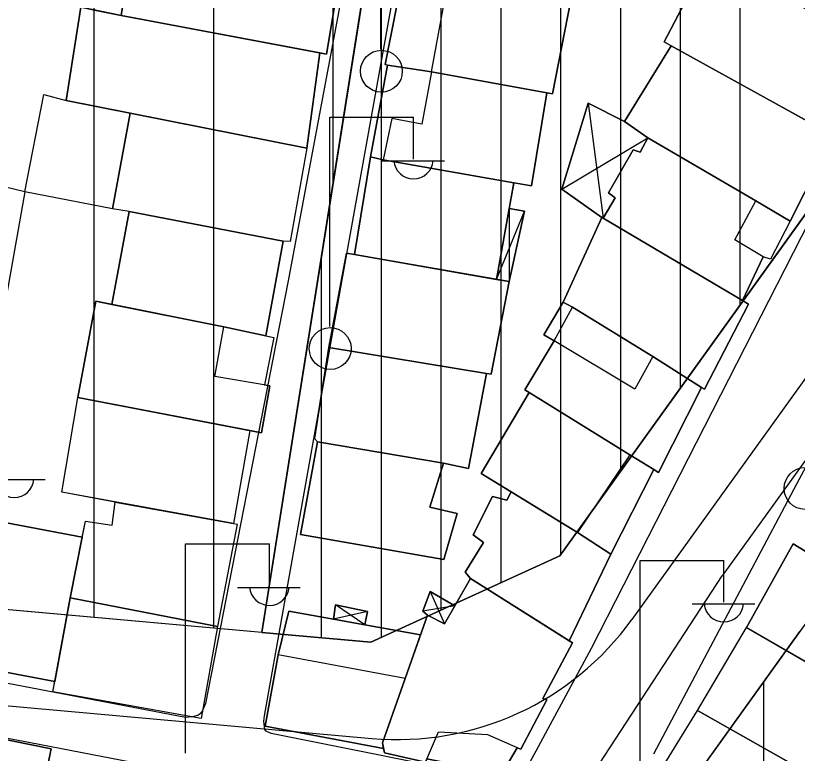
# Model space of a CAD drawing. Extents: x 417997 to 421451, y 4451742 to 4455216.
# Drawn here: x 421128.2 to 421193.5, y 4452258.2 to 4452319.8 of the extents above; entities that cross this region are included whole.
import ezdxf

# ---------------------------------------------------------------- set-up
doc = ezdxf.new("R2010")
doc.units = 0
for name, color, linetype in [('ADA', 7, 'Continuous'), ('ADAKENARI', 7, 'Continuous'), ('B_Mesken', 7, 'Continuous'), ('B_Sundurma', 7, 'Continuous'), ('B_Teras', 7, 'Continuous'), ('KALDIRIM', 7, 'Continuous'), ('PL_KON_MEV_350', 7, 'Continuous'), ('PL_KON_MEV_450', 7, 'Continuous'), ('S_Elektrik_Diregi', 7, 'Continuous'), ('Sinir_Duvar_tek_tarafa_ait', 7, 'Continuous'), ('TR_ORTAYOGUNKONUT', 7, 'Continuous'), ('TR_YUKSEKYOGUNKONUT', 7, 'Continuous'), ('Yol_Sose', 7, 'Continuous')]:
    doc.layers.add(name, color=color, linetype=linetype)

msp = doc.modelspace()

# ---------------------------------------------------------------- linework, layer by layer
at = {"layer": 'ADA'}
msp.add_line((421148.77, 4452268.264), (421167.725, 4452387.622), dxfattribs=at)
msp.add_line((421148.77, 4452268.264), (421167.725, 4452387.622), dxfattribs=at)
at = {"layer": 'ADAKENARI'}
for p, q in [((421236.219, 4452361.704), (421173.689, 4452274.678)), ((421236.219, 4452361.704), (421173.689, 4452274.678)), ((421148.77, 4452268.264), (421066.099, 4452275.659)), ((421148.77, 4452268.264), (421066.099, 4452275.659)), ((421173.689, 4452274.678), (421157.894, 4452267.448)), ((421173.689, 4452274.678), (421157.894, 4452267.448)), ((421157.894, 4452267.448), (421148.77, 4452268.264)), ((421157.894, 4452267.448), (421148.77, 4452268.264)), ((421166.248, 4452230.045), (421193.76, 4452268.337)), ((421166.248, 4452230.045), (421193.76, 4452268.337))]:
    msp.add_line(p, q, dxfattribs=at)
at = {"layer": 'B_Mesken'}
for points in [[(421141.955, 4452327.129), (421151.19, 4452325.5), (421155.516, 4452324.603), (421154.168, 4452316.608), (421137.004, 4452319.848), (421137.715, 4452324.16), (421139.156, 4452323.872), (421139.866, 4452327.545)], [(421140.78, 4452327.363), (421141.955, 4452327.129), (421147.79, 4452326.1), (421151.19, 4452325.5), (421155.091, 4452324.692), (421155.516, 4452324.603), (421154.168, 4452316.608), (421153.628, 4452316.71), (421137.004, 4452319.849), (421137.715, 4452324.16), (421139.156, 4452323.872), (421139.866, 4452327.545)], [(421186.189, 4452324.875), (421182.413, 4452317.628), (421196.944, 4452309.588), (421200.71, 4452316.825)], [(421188.602, 4452323.538), (421200.085, 4452317.171), (421200.71, 4452316.825), (421196.944, 4452309.588), (421196.557, 4452309.802), (421182.994, 4452317.307), (421182.413, 4452317.628), (421186.189, 4452324.875)], [(421160.65, 4452323.653), (421159.07, 4452315.733), (421162.97, 4452315.123), (421173.06, 4452313.293), (421174.6, 4452321.123), (421164.37, 4452322.893)], [(421172.59, 4452313.379), (421162.97, 4452315.123), (421159.27, 4452315.702), (421159.07, 4452315.733), (421160.65, 4452323.653), (421164.37, 4452322.893), (421174.6, 4452321.124), (421173.06, 4452313.293)], [(421153.628, 4452316.71), (421137.004, 4452319.848), (421133.648, 4452320.531), (421132.406, 4452312.748), (421152.537, 4452308.749)], [(421135.064, 4452320.243), (421137.004, 4452319.849), (421153.628, 4452316.71), (421152.537, 4452308.749), (421137.761, 4452311.684), (421132.406, 4452312.748), (421133.648, 4452320.531)], [(421182.994, 4452317.307), (421179.089, 4452310.98), (421181.027, 4452309.618), (421190.057, 4452304.345), (421192.927, 4452302.648), (421196.557, 4452309.802)], [(421182.994, 4452317.307), (421196.557, 4452309.802), (421192.927, 4452302.648), (421190.057, 4452304.345), (421181.028, 4452309.618), (421179.089, 4452310.98)], [(421159.27, 4452315.703), (421157.86, 4452308.023), (421158.92, 4452307.773), (421171.32, 4452305.593), (421172.59, 4452313.383), (421162.97, 4452315.123)], [(421172.59, 4452313.379), (421171.32, 4452305.593), (421169.833, 4452305.855), (421158.92, 4452307.773), (421157.86, 4452308.023), (421159.27, 4452315.702), (421162.97, 4452315.123)], [(421136.289, 4452303.685), (421128.963, 4452305.11), (421130.544, 4452313.241), (421132.406, 4452312.748), (421137.761, 4452311.684)], [(421136.289, 4452303.685), (421128.963, 4452305.11), (421130.544, 4452313.241), (421132.406, 4452312.748), (421137.761, 4452311.684)], [(421152.537, 4452308.749), (421151.132, 4452300.946), (421150.555, 4452300.975), (421137.698, 4452303.454), (421136.289, 4452303.685), (421137.761, 4452311.684)], [(421152.537, 4452308.749), (421151.132, 4452300.946), (421150.555, 4452300.975), (421137.698, 4452303.454), (421136.289, 4452303.685), (421137.761, 4452311.684)], [(421192.927, 4452302.648), (421191.291, 4452299.472), (421190.68, 4452299.667), (421188.944, 4452296.005), (421177.304, 4452302.899), (421178.307, 4452304.601), (421177.74, 4452305.019), (421179.803, 4452308.625), (421180.393, 4452308.408), (421181.027, 4452309.618), (421190.057, 4452304.345)], [(421192.927, 4452302.648), (421191.291, 4452299.472), (421190.68, 4452299.667), (421188.944, 4452296.005), (421177.304, 4452302.899), (421178.307, 4452304.601), (421177.74, 4452305.019), (421179.803, 4452308.625), (421180.393, 4452308.408), (421181.028, 4452309.618), (421190.057, 4452304.345)], [(421168.404, 4452297.774), (421169.833, 4452305.855), (421158.92, 4452307.773), (421157.86, 4452308.023), (421156.533, 4452299.862)], [(421169.833, 4452305.855), (421169.452, 4452303.7), (421168.404, 4452297.774), (421156.533, 4452299.862), (421157.86, 4452308.023), (421158.92, 4452307.773)], [(421149.111, 4452293.072), (421150.555, 4452300.975), (421137.698, 4452303.454), (421136.247, 4452295.69), (421145.585, 4452293.813)], [(421150.555, 4452300.975), (421149.111, 4452293.072), (421145.585, 4452293.813), (421136.247, 4452295.69), (421137.698, 4452303.454)], [(421173.97, 4452295.873), (421174.73, 4452295.453), (421181.45, 4452291.333), (421185.528, 4452288.746), (421185.77, 4452288.595), (421189.45, 4452295.706), (421177.194, 4452302.964)], [(421177.304, 4452302.899), (421188.944, 4452296.005), (421189.45, 4452295.706), (421185.77, 4452288.595), (421185.528, 4452288.746), (421181.45, 4452291.333), (421174.73, 4452295.453), (421173.97, 4452295.873), (421177.194, 4452302.964)], [(421169.447, 4452297.59), (421155.844, 4452299.984), (421154.382, 4452292.082), (421167.956, 4452289.858)], [(421156.533, 4452299.862), (421168.404, 4452297.774), (421169.447, 4452297.59), (421167.956, 4452289.858), (421167.558, 4452289.923), (421154.383, 4452292.082), (421155.844, 4452299.984)], [(421149.002, 4452288.96), (421149.429, 4452288.887), (421148.737, 4452284.951), (421133.391, 4452287.919), (421134.905, 4452295.96), (421145.585, 4452293.813), (421149.773, 4452292.933)], [(421136.247, 4452295.69), (421145.585, 4452293.813), (421149.111, 4452293.072), (421149.774, 4452292.933), (421149.002, 4452288.96), (421149.43, 4452288.887), (421148.737, 4452284.951), (421147.773, 4452285.137), (421133.391, 4452287.919), (421134.905, 4452295.96)], [(421173.97, 4452295.873), (421172.36, 4452293.143), (421173.22, 4452292.653), (421170.76, 4452288.543), (421181.53, 4452281.883), (421181.942, 4452281.628), (421185.528, 4452288.746), (421181.45, 4452291.333), (421174.73, 4452295.453)], [(421185.528, 4452288.746), (421181.942, 4452281.628), (421181.53, 4452281.883), (421179.541, 4452283.113), (421170.76, 4452288.543), (421173.22, 4452292.653), (421172.36, 4452293.143), (421173.97, 4452295.873), (421174.73, 4452295.453), (421181.45, 4452291.333)], [(421154.382, 4452292.082), (421153.168, 4452284.474), (421153.441, 4452284.207), (421163.967, 4452282.404), (421166.05, 4452281.96), (421167.558, 4452289.923)], [(421154.383, 4452292.082), (421167.558, 4452289.923), (421166.05, 4452281.961), (421163.967, 4452282.404), (421153.441, 4452284.207), (421153.168, 4452284.474)], [(421147.773, 4452285.137), (421146.415, 4452277.365), (421132.046, 4452279.98), (421133.391, 4452287.919)], [(421147.773, 4452285.137), (421146.415, 4452277.366), (421136.522, 4452279.166), (421132.046, 4452279.98), (421133.391, 4452287.919)], [(421175.16, 4452276.623), (421177.94, 4452274.813), (421181.53, 4452281.883), (421179.54, 4452283.113), (421171.11, 4452288.323), (421167.1, 4452281.553)], [(421179.541, 4452283.113), (421181.53, 4452281.883), (421177.94, 4452274.813), (421175.16, 4452276.623), (421169.615, 4452280.015), (421167.1, 4452281.553), (421171.11, 4452288.323)], [(421163.967, 4452282.404), (421153.441, 4452284.207), (421152.013, 4452276.453), (421163.998, 4452274.35), (421165.093, 4452278.197), (421162.81, 4452278.727)], [(421163.967, 4452282.404), (421162.81, 4452278.727), (421165.093, 4452278.197), (421163.998, 4452274.35), (421152.013, 4452276.453), (421153.441, 4452284.207)], [(421174.468, 4452267.567), (421177.94, 4452274.813), (421175.16, 4452276.623), (421169.615, 4452280.015), (421169.259, 4452279.329), (421168.054, 4452279.637), (421166.446, 4452276.431), (421167.308, 4452275.776), (421165.781, 4452273.3), (421166.215, 4452272.774)], [(421175.16, 4452276.623), (421177.94, 4452274.813), (421174.468, 4452267.567), (421166.215, 4452272.774), (421165.781, 4452273.3), (421167.308, 4452275.776), (421166.446, 4452276.431), (421168.054, 4452279.637), (421169.259, 4452279.329), (421169.615, 4452280.015)], [(421146.415, 4452277.365), (421146.717, 4452277.31), (421145.065, 4452268.756), (421132.743, 4452271.163), (421134.031, 4452277.575), (421136.252, 4452277.226), (421136.522, 4452279.166)], [(421146.415, 4452277.366), (421146.717, 4452277.31), (421145.065, 4452268.756), (421132.743, 4452271.163), (421133.759, 4452276.222), (421134.031, 4452277.575), (421136.252, 4452277.226), (421136.522, 4452279.166)], [(421133.759, 4452276.222), (421132.743, 4452271.163), (421131.473, 4452264.165), (421122.047, 4452265.934), (421124.175, 4452278.036)], [(421133.759, 4452276.221), (421124.174, 4452278.035), (421122.047, 4452265.934), (421131.473, 4452264.165), (421132.743, 4452271.163)], [(421196.63, 4452264.453), (421200.57, 4452271.163), (421193.2, 4452275.673), (421189.29, 4452268.683)], [(421196.631, 4452264.453), (421189.29, 4452268.683), (421193.2, 4452275.673), (421200.571, 4452271.163)], [(421170.114, 4452258.628), (421170.415, 4452258.495), (421172.603, 4452262.632), (421172.276, 4452262.736), (421174.749, 4452267.389), (421166.215, 4452272.774), (421164.046, 4452268.976), (421162.633, 4452269.699), (421158.854, 4452259.031), (421159.021, 4452258.198), (421162.446, 4452257.42), (421162.568, 4452257.701), (421168.829, 4452256.446)], [(421174.468, 4452267.567), (421174.749, 4452267.389), (421172.276, 4452262.736), (421172.603, 4452262.632), (421170.415, 4452258.495), (421170.114, 4452258.628), (421168.829, 4452256.446), (421162.568, 4452257.701), (421162.446, 4452257.42), (421159.022, 4452258.198), (421158.948, 4452258.564), (421158.854, 4452259.031), (421162.633, 4452269.699), (421164.046, 4452268.976), (421164.903, 4452270.477), (421166.215, 4452272.774)], [(421145.065, 4452268.756), (421143.701, 4452261.076), (421131.314, 4452263.288), (421132.743, 4452271.163)], [(421145.065, 4452268.756), (421143.701, 4452261.076), (421131.314, 4452263.288), (421131.473, 4452264.165), (421132.743, 4452271.163)], [(421162.05, 4452268.058), (421151.027, 4452270.046), (421150.148, 4452266.388), (421149.049, 4452260.435), (421158.948, 4452258.564), (421158.854, 4452259.031), (421160.752, 4452264.41)], [(421154.756, 4452269.373), (421157.397, 4452268.897), (421162.05, 4452268.058), (421160.752, 4452264.41), (421158.854, 4452259.031), (421158.948, 4452258.564), (421149.05, 4452260.435), (421150.148, 4452266.388), (421151.027, 4452270.046)], [(421189.29, 4452268.683), (421199.5, 4452262.793), (421202.63, 4452260.943), (421198.72, 4452254.073), (421185.19, 4452261.733)], [(421199, 4452263.082), (421199.501, 4452262.793), (421202.631, 4452260.943), (421198.721, 4452254.073), (421185.19, 4452261.733), (421189.29, 4452268.683)], [(421185.19, 4452261.733), (421196.55, 4452255.293), (421192.06, 4452247.913), (421180.69, 4452254.393)], [(421185.19, 4452261.733), (421196.551, 4452255.293), (421192.061, 4452247.913), (421180.69, 4452254.393)], [(421123.192, 4452260.134), (421120.236, 4452245.216), (421128.093, 4452243.518), (421131.177, 4452258.54)], [(421131.094, 4452258.136), (421128.318, 4452244.612), (421128.093, 4452243.518), (421120.236, 4452245.216), (421120.335, 4452245.717), (421123.141, 4452259.876), (421123.192, 4452260.134), (421131.177, 4452258.54)]]:
    msp.add_lwpolyline(points, close=True, dxfattribs=at)
at = {"layer": 'B_Sundurma'}
for p, q in [((421176.065, 4452312.519), (421177.304, 4452302.899)), ((421173.855, 4452305.326), (421181.027, 4452309.618)), ((421168.404, 4452297.774), (421170.734, 4452303.483)), ((421169.452, 4452303.7), (421169.447, 4452297.59)), ((421162.839, 4452271.677), (421164.046, 4452268.976)), ((421157.397, 4452268.897), (421154.944, 4452270.574)), ((421164.903, 4452270.477), (421162.229, 4452270.055)), ((421157.615, 4452270.023), (421154.756, 4452269.373))]:
    msp.add_line(p, q, dxfattribs=at)
for points in [[(421179.089, 4452310.98), (421176.065, 4452312.519), (421173.855, 4452305.326), (421177.194, 4452302.964), (421177.304, 4452302.899), (421178.307, 4452304.601), (421177.74, 4452305.019), (421179.803, 4452308.625), (421180.393, 4452308.408), (421181.027, 4452309.618)], [(421179.089, 4452310.98), (421181.028, 4452309.618), (421180.393, 4452308.408), (421179.803, 4452308.625), (421177.74, 4452305.019), (421178.307, 4452304.601), (421177.304, 4452302.899), (421177.194, 4452302.964), (421173.855, 4452305.326), (421176.065, 4452312.519)], [(421169.452, 4452303.7), (421168.404, 4452297.774), (421169.447, 4452297.59), (421170.734, 4452303.483)], [(421169.452, 4452303.7), (421170.734, 4452303.483), (421169.447, 4452297.59), (421168.404, 4452297.774)], [(421164.903, 4452270.477), (421162.839, 4452271.677), (421162.229, 4452270.055), (421162.633, 4452269.699), (421164.046, 4452268.976)], [(421164.903, 4452270.477), (421164.046, 4452268.976), (421162.633, 4452269.699), (421162.229, 4452270.055), (421162.839, 4452271.677)], [(421157.397, 4452268.897), (421157.615, 4452270.023), (421154.944, 4452270.574), (421154.756, 4452269.373)], [(421157.397, 4452268.897), (421154.756, 4452269.373), (421154.944, 4452270.574), (421157.615, 4452270.023)]]:
    msp.add_lwpolyline(points, close=True, dxfattribs=at)
at = {"layer": 'B_Teras'}
for points in [[(421139.156, 4452323.872), (421137.715, 4452324.16), (421137.004, 4452319.848), (421154.168, 4452316.608), (421155.516, 4452324.603), (421151.19, 4452325.5), (421150.412, 4452321.379), (421141.197, 4452323.148), (421141.122, 4452322.75), (421139.011, 4452323.124)], [(421162.97, 4452315.123), (421164.37, 4452322.893), (421174.6, 4452321.123), (421173.06, 4452313.293)], [(421171.32, 4452305.593), (421172.59, 4452313.383), (421162.97, 4452315.123), (421162.14, 4452310.753), (421159.64, 4452311.233), (421158.92, 4452307.773)], [(421188.944, 4452296.005), (421190.68, 4452299.667), (421188.304, 4452301.084), (421190.057, 4452304.345), (421181.027, 4452309.618), (421180.393, 4452308.408), (421179.803, 4452308.625), (421177.74, 4452305.019), (421178.307, 4452304.601), (421177.304, 4452302.899)], [(421133.391, 4452287.919), (421148.737, 4452284.951), (421149.429, 4452288.887), (421144.859, 4452289.67), (421145.585, 4452293.813), (421134.905, 4452295.96)], [(421174.73, 4452295.453), (421181.45, 4452291.333), (421179.95, 4452288.593), (421173.22, 4452292.653)], [(421179.54, 4452283.113), (421175.16, 4452276.623), (421167.1, 4452281.553), (421171.11, 4452288.323)], [(421159.021, 4452258.198), (421162.446, 4452257.42), (421163.539, 4452259.946), (421167.625, 4452259.723), (421170.415, 4452258.495), (421172.603, 4452262.632), (421172.276, 4452262.736), (421174.749, 4452267.389), (421166.215, 4452272.774), (421164.046, 4452268.976), (421162.633, 4452269.699), (421160.752, 4452264.41), (421158.854, 4452259.031)], [(421160.752, 4452264.41), (421150.148, 4452266.388), (421149.049, 4452260.435), (421158.948, 4452258.564), (421158.854, 4452259.031)]]:
    msp.add_lwpolyline(points, close=True, dxfattribs=at)
at = {"layer": 'KALDIRIM'}
for p, q in [((421224.939, 4452332.295), (421179.716, 4452269.357)), ((421224.939, 4452332.295), (421179.716, 4452269.357)), ((421227.945, 4452329.624), (421187.263, 4452273.005)), ((421227.945, 4452329.624), (421187.263, 4452273.005)), ((421162.554, 4452235.187), (421187.263, 4452273.005)), ((421162.554, 4452235.187), (421187.263, 4452273.005)), ((421062.751, 4452267.926), (421157.982, 4452259.408)), ((421062.751, 4452267.926), (421157.982, 4452259.408))]:
    msp.add_line(p, q, dxfattribs=at)
msp.add_arc((421160.131, 4452283.429), 24.117, 264.88861, 324.30202, dxfattribs=at)
msp.add_arc((421160.131, 4452283.429), 24.117, 264.88861, 324.30202, dxfattribs=at)
at = {"layer": 'PL_KON_MEV_350'}
msp.add_lwpolyline([(421221.659, 4452469.495), (421219.69, 4452425.777), (421204.429, 4452417.651), (421149.964, 4452423.831), (421144.17, 4452390.805), (421167.725, 4452387.622), (421148.77, 4452268.264), (421066.099, 4452275.659), (421056.069, 4452286.549), (421054.748, 4452477.106), (421058.286, 4452496.433), (421151.946, 4452484.068), (421150.764, 4452476.191)], close=True, dxfattribs=at)
at = {"layer": 'PL_KON_MEV_450'}
for points in [[(421239.549, 4452422.722), (421219.69, 4452425.777), (421204.429, 4452417.651), (421179.901, 4452385.976), (421167.725, 4452387.622), (421148.77, 4452268.264), (421157.894, 4452267.448), (421173.689, 4452274.678), (421236.219, 4452361.704), (421213.468, 4452380.105), (421239.453, 4452413.514)], [(421239.549, 4452422.722), (421219.69, 4452425.777), (421204.429, 4452417.651), (421179.901, 4452385.976), (421167.725, 4452387.622), (421148.77, 4452268.264), (421157.894, 4452267.448), (421173.689, 4452274.678), (421236.219, 4452361.704), (421213.468, 4452380.105), (421239.453, 4452413.514)], [(421238.59, 4452330.729), (421193.76, 4452268.337), (421166.248, 4452230.045), (421161.97, 4452224.092)], [(421238.59, 4452330.729), (421193.76, 4452268.337), (421166.248, 4452230.045), (421161.97, 4452224.092)]]:
    msp.add_lwpolyline(points, dxfattribs=at)
at = {"layer": 'S_Elektrik_Diregi'}
for p, q in [((421158.731, 4452317.021), (421158.731, 4452334.521)), ((421154.451, 4452293.834), (421154.451, 4452311.334)), ((421154.451, 4452311.334), (421161.451, 4452311.334)), ((421161.451, 4452307.834), (421161.451, 4452311.334)), ((421158.791, 4452307.694), (421164.041, 4452307.694)), ((421125.409, 4452281.04), (421130.659, 4452281.04)), ((421142.402, 4452258.169), (421142.402, 4452275.669)), ((421142.402, 4452275.669), (421149.402, 4452275.669)), ((421149.402, 4452272.169), (421149.402, 4452275.669)), ((421180.395, 4452256.782), (421180.395, 4452274.282)), ((421180.395, 4452274.282), (421187.395, 4452274.282)), ((421187.395, 4452270.782), (421187.395, 4452274.282)), ((421146.742, 4452272.029), (421151.992, 4452272.029)), ((421184.735, 4452270.642), (421189.985, 4452270.642))]:
    msp.add_line(p, q, dxfattribs=at)
for centre in [(421158.767, 4452315.185), (421154.487, 4452291.998), (421194.181, 4452280.298)]:
    msp.add_circle(centre, 1.75, dxfattribs=at)
for centre in [(421161.452, 4452307.847), (421128.07, 4452281.193), (421149.403, 4452272.182), (421187.395, 4452270.794)]:
    msp.add_arc(centre, 1.658, 184.83843, 355.14641, dxfattribs=at)
at = {"layer": 'Sinir_Duvar_tek_tarafa_ait'}
for points in [[(421128.963, 4452305.11), (421124.671, 4452306.124)], [(421128.963, 4452305.11), (421126.26, 4452289.989), (421124.281, 4452278.64)]]:
    msp.add_lwpolyline(points, dxfattribs=at)
at = {"layer": 'TR_ORTAYOGUNKONUT'}
for p, q in [((421134.748, 4452269.518), (421134.748, 4452486.339)), ((421134.748, 4452269.518), (421134.748, 4452486.339)), ((421144.748, 4452268.624), (421144.748, 4452390.727)), ((421144.748, 4452268.624), (421144.748, 4452390.727)), ((421154.748, 4452305.905), (421154.748, 4452389.375)), ((421154.748, 4452305.905), (421154.748, 4452389.375)), ((421190.748, 4452223.788), (421190.748, 4452264.145)), ((421190.748, 4452223.788), (421190.748, 4452264.145))]:
    msp.add_line(p, q, dxfattribs=at)
msp.add_lwpolyline([(421238.59, 4452330.729), (421193.76, 4452268.337), (421166.248, 4452230.045), (421161.97, 4452224.092)], dxfattribs=at)
msp.add_lwpolyline([(421238.59, 4452330.729), (421193.76, 4452268.337), (421166.248, 4452230.045), (421161.97, 4452224.092)], dxfattribs=at)
at = {"layer": 'TR_YUKSEKYOGUNKONUT'}
for p, q in [((421188.77, 4452295.667), (421188.77, 4452397.429)), ((421188.77, 4452295.667), (421188.77, 4452397.429)), ((421183.77, 4452288.708), (421183.77, 4452390.972)), ((421183.77, 4452288.708), (421183.77, 4452390.972)), ((421168.77, 4452272.426), (421168.77, 4452387.48)), ((421168.77, 4452272.426), (421168.77, 4452387.48)), ((421173.77, 4452274.79), (421173.77, 4452386.805)), ((421173.77, 4452274.79), (421173.77, 4452386.805)), ((421178.77, 4452281.749), (421178.77, 4452386.129)), ((421178.77, 4452281.749), (421178.77, 4452386.129)), ((421163.77, 4452270.138), (421163.77, 4452362.717)), ((421163.77, 4452270.138), (421163.77, 4452362.717)), ((421158.77, 4452267.849), (421158.77, 4452331.233)), ((421158.77, 4452267.849), (421158.77, 4452331.233)), ((421153.77, 4452267.817), (421153.77, 4452299.748)), ((421153.77, 4452267.817), (421153.77, 4452299.748))]:
    msp.add_line(p, q, dxfattribs=at)
at = {"layer": 'Yol_Sose'}
for points in [[(421157.759, 4452333.778), (421150.936, 4452297.516), (421144.057, 4452262.324), (421143.817, 4452261.74), (421143.687, 4452261.517), (421143.484, 4452261.349), (421142.971, 4452261.205), (421142.395, 4452261.146), (421100.422, 4452269.165)], [(421195.979, 4452333.379), (421204.109, 4452325.049), (421204.623, 4452324.234), (421204.748, 4452323.892), (421204.776, 4452323.487), (421204.742, 4452323.242), (421204.314, 4452321.935), (421194.524, 4452302.61), (421176.314, 4452266.93), (421170.741, 4452256.581), (421170.525, 4452256.285), (421170.29, 4452256.138), (421170.054, 4452256.012), (421169.467, 4452255.922), (421168.764, 4452255.981), (421149.554, 4452259.822), (421149.15, 4452259.996), (421149.013, 4452260.157), (421148.945, 4452260.85), (421149.002, 4452261.287), (421155.35, 4452296.959), (421161.953, 4452333.734)], [(421181.535, 4452258.106), (421193.49, 4452280.686), (421202.134, 4452296.703), (421202.989, 4452297.208), (421203.223, 4452297.21), (421204.052, 4452297.067), (421226.551, 4452285.91), (421226.755, 4452285.678), (421226.873, 4452285.456), (421226.866, 4452285.032), (421226.594, 4452284.541), (421207.701, 4452252.306)], [(421060.246, 4452272.323), (421060.991, 4452272.231), (421085.474, 4452267.374), (421129.449, 4452259.068), (421164.878, 4452252.203), (421165.823, 4452251.864), (421166.203, 4452251.573), (421166.53, 4452251.177), (421166.589, 4452250.644), (421166.446, 4452250.047)]]:
    msp.add_lwpolyline(points, dxfattribs=at)

doc.saveas('drawing.dxf')
